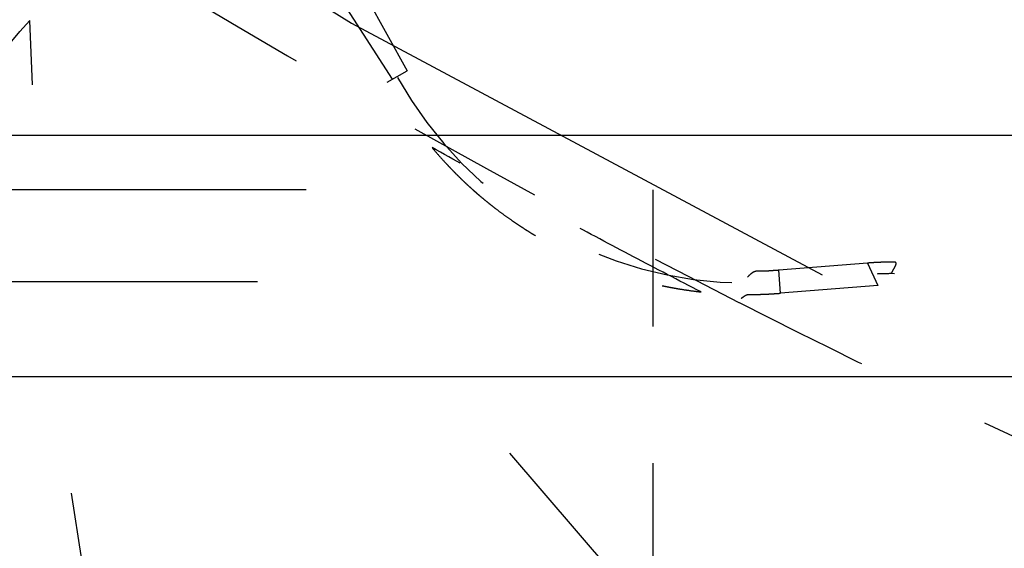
# Model space of a CAD drawing. Header units: millimetres. Extents: x 14186 to 17588, y 1400 to 3805.
# Tile 105 of 656: x 16303.964 to 16304.684, y 2687.518 to 2687.904. Entities that reach past the tile are written whole.
import ezdxf

# ---------------------------------------------------------------- set-up
doc = ezdxf.new("R2010")
doc.units = ezdxf.units.MM
doc.linetypes.add('HIDDEN', pattern=[0.2, 0.1, -0.1])
for name, color, linetype in [('DEFAULT_2', 8, 'HIDDEN'), ('INTFCLR_159558', 7, 'Continuous'), ('SHELL_64', 7, 'Continuous')]:
    doc.layers.add(name, color=color, linetype=linetype)
doc.layers.add('dim', color=82, linetype='Continuous', lineweight=9)
doc.styles.get("Standard").update_dxf_attribs({"font": 'arial.ttf'})
doc.dimstyles.new('ISO-25', dxfattribs={"dimtxt": 2.5, "dimasz": 2.5, "dimexe": 1.25, "dimexo": 0.625, "dimtad": 1, "dimtxsty": 'Standard', "dimcen": 2.5, "dimadec": 0, "dimazin": 0, "dimtfac": 1, "dimtmove": 0, "dimatfit": 3, "dimfxl": 1, "dimarcsym": 0})

# ---------------------------------------------------------------- blocks, each defined once
blk = doc.blocks.new('*D27')
at = {"layer": 'Defpoints', "color": 0, "transparency": 16777216}
for p in [(17053.85064, 3119.68737), (16297.8248, 2320.6724)]:
    blk.add_point(p, dxfattribs=at)
at = {"layer": 'dim', "color": 0, "linetype": 'Continuous', "lineweight": -2, "transparency": 16777216}
for p, q in [((17253.46947, 3330.65693), (17070.34575, 3137.12043)), ((16297.8248, 2320.6724), (17053.85064, 3119.68737)), ((16281.32969, 2303.23935), (16264.83458, 2285.80629))]:
    blk.add_line(p, q, dxfattribs=at)
at = {"layer": 'dim', "color": 0, "transparency": 16777216}
for points in [[(17067.44024, 3139.86961), (17073.25126, 3134.37124), (17053.85064, 3119.68737)], [(16278.42418, 2305.98853), (16284.2352, 2300.49016), (16297.8248, 2320.6724)]]:
    blk.add_solid(points, dxfattribs=at)
at = {"layer": 'dim', "color": 0, "transparency": 16777216, "insert": (17191.28703, 3297.17107), "char_height": 30, "attachment_point": 5, "rotation": 46.58354}
blk.add_mtext('∅1100', dxfattribs=at)
blk = doc.blocks.new('*D28')
at = {"layer": 'Defpoints', "color": 0, "transparency": 16777216}
for p in [(17217.99457, 2998.66902), (16133.68087, 2441.69076)]:
    blk.add_point(p, dxfattribs=at)
at = {"layer": 'dim', "color": 0, "linetype": 'Continuous', "lineweight": -2, "transparency": 16777216}
for p, q in [((17380.1399, 3081.95803), (17239.34283, 3009.63496)), ((16133.68087, 2441.69076), (17217.99457, 2998.66902)), ((16112.33261, 2430.72482), (16090.98435, 2419.75888))]:
    blk.add_line(p, q, dxfattribs=at)
at = {"layer": 'dim', "color": 0, "transparency": 16777216}
for points in [[(17237.51518, 3013.193), (17241.17049, 3006.07691), (17217.99457, 2998.66902)], [(16110.50495, 2434.28286), (16114.16026, 2427.16677), (16133.68087, 2441.69076)]]:
    blk.add_solid(points, dxfattribs=at)
at = {"layer": 'dim', "color": 0, "transparency": 16777216, "insert": (17310.29339, 3070.98498), "char_height": 30, "attachment_point": 5, "rotation": 27.18816}
blk.add_mtext('∅1219', dxfattribs=at)

msp = doc.modelspace()

# ---------------------------------------------------------------- linework, layer by layer
for centre, radius in [((16675.83772, 2720.17989), 609.5), ((16675.83772, 2720.17989), 550), ((16400.83772, 2720.17989), 275)]:
    msp.add_circle(centre, radius)
at = {"color": 7, "linetype": 'Continuous'}
for points, knots in [([(16304.68408, 2690.19119), (16304.42587, 2690.00658), (16303.4722, 2689.29543), (16302.57728, 2688.50174), (16301.98024, 2687.86566)], [0, 0, 0, 0, 0.266788, 1, 1, 1, 1]), ([(16309.04022, 2685.35302), (16308.47954, 2685.42817), (16307.33623, 2685.78705), (16305.89726, 2686.89707), (16304.94061, 2688.44621), (16304.70065, 2689.62509), (16304.68346, 2690.19387)], [0, 0, 0, 0, 0.240929, 0.499002, 0.757646, 1, 1, 1, 1]), ([(16306.34153, 2683.03124), (16305.77866, 2683.10612), (16304.63231, 2683.46401), (16303.19037, 2684.57292), (16302.23426, 2686.11985), (16301.99602, 2687.29623), (16301.97965, 2687.86326)], [0, 0, 0, 0, 0.241865, 0.500171, 0.758371, 1, 1, 1, 1])]:
    msp.add_open_spline(points, degree=3, knots=knots, dxfattribs=at)
at = {"layer": 'DEFAULT_2', "color": 8, "linetype": 'HIDDEN', "ltscale": 0.05}
for p, q in [((16304.21568, 2687.9237), (16304.24722, 2687.86678)), ((16304.20095, 2687.91554), (16304.23617, 2687.86066)), ((16304.58399, 2687.72625), (16304.51912, 2687.72101)), ((16304.59162, 2687.70997), (16304.52048, 2687.70423))]:
    msp.add_line(p, q, dxfattribs=at)
at = {"layer": 'DEFAULT_2', "color": 8, "linetype": 'HIDDEN', "ltscale": 0.01}
for p, q in [((16304.23249, 2687.85862), (16304.24722, 2687.86678)), ((16304.58399, 2687.72625), (16304.59162, 2687.70997)), ((16304.52048, 2687.70423), (16304.51912, 2687.72101))]:
    msp.add_line(p, q, dxfattribs=at)
at = {"layer": 'DEFAULT_2', "color": 8, "linetype": 'HIDDEN', "ltscale": 6}
msp.add_line((16314.97319, 2687.77989), (16299.94319, 2687.77989), dxfattribs=at)
at = {"layer": 'DEFAULT_2', "color": 8, "linetype": 'HIDDEN', "ltscale": 0.7}
msp.add_line((16304.4271, 2687.77989), (16304.4271, 2686.77989), dxfattribs=at)
at = {"layer": 'DEFAULT_2', "color": 8, "linetype": 'HIDDEN', "ltscale": 11}
for radius in [5.87925, 5.77925]:
    msp.add_circle((16307.45819, 2693.52989), radius, dxfattribs=at)
at = {"layer": 'DEFAULT_2', "color": 8, "linetype": 'HIDDEN', "ltscale": 6}
msp.add_arc((16311.83772, 2694.17989), 10, 180, 270.001215, dxfattribs=at)
at = {"layer": 'DEFAULT_2', "color": 8, "linetype": 'HIDDEN', "ltscale": 8}
msp.add_arc((16307.45819, 2693.52989), 6.5, 179.94891, 0.046384, dxfattribs=at)
at = {"layer": 'DEFAULT_2', "color": 8, "linetype": 'HIDDEN', "ltscale": 5}
msp.add_arc((16311.83772, 2694.17989), 11, 204.619977, 269.999996, dxfattribs=at)
at = {"layer": 'DEFAULT_2', "color": 8, "linetype": 'HIDDEN', "ltscale": 0.5}
msp.add_arc((16307.45819, 2693.52989), 6.54421, 237.169643, 243.027621, dxfattribs=at)
at = {"layer": 'DEFAULT_2', "color": 8, "linetype": 'HIDDEN', "ltscale": 0.2}
msp.add_arc((16304.49621, 2688.00475), 0.29308, 209.12907, 269.99855, dxfattribs=at)
at = {"layer": 'DEFAULT_2', "color": 8, "linetype": 'HIDDEN', "ltscale": 0.007}
msp.add_arc((16304.60152, 2687.50912), 0.20942, 89.99921, 92.85155, dxfattribs=at)
at = {"layer": 'DEFAULT_2', "color": 8, "linetype": 'HIDDEN', "ltscale": 0.1}
msp.add_arc((16304.60152, 2687.50912), 0.20942, 34.61714, 89.98334, dxfattribs=at)
at = {"layer": 'DEFAULT_2', "color": 8, "linetype": 'HIDDEN', "ltscale": 0.3}
msp.add_arc((16307.45819, 2693.52989), 6.54421, 243.029134, 246.441228, dxfattribs=at)
at = {"layer": 'DEFAULT_2', "color": 8, "linetype": 'HIDDEN', "ltscale": 0.9}
msp.add_open_spline([(16303.65124, 2686.67828), (16303.67135, 2686.83125), (16303.71198, 2687.10497), (16303.78569, 2687.46523), (16303.86406, 2687.72388), (16303.93125, 2687.86059), (16303.97103, 2687.90374)], degree=3, knots=[0, 0, 0, 0, 0.362641, 0.650594, 0.862068, 1, 1, 1, 1], dxfattribs=at)
at = {"layer": 'DEFAULT_2', "color": 8, "linetype": 'HIDDEN', "ltscale": 3}
msp.add_open_spline([(16306.58824, 2685.00494), (16306.23925, 2685.05137), (16305.55139, 2685.27046), (16304.70085, 2685.93294), (16304.12858, 2686.84613), (16303.98125, 2687.5523), (16303.97105, 2687.90376)], degree=3, knots=[0, 0, 0, 0, 0.249953, 0.500221, 0.750363, 1, 1, 1, 1], dxfattribs=at)
at = {"layer": 'DEFAULT_2', "color": 8, "linetype": 'HIDDEN', "ltscale": 0.2}
for points, knots in [([(16304.46235, 2687.70516), (16304.44579, 2687.71367), (16304.41275, 2687.73085), (16304.36341, 2687.75703), (16304.31429, 2687.78363), (16304.2817, 2687.80164), (16304.26544, 2687.81072)], [0, 0, 0, 0, 0.25, 0.5, 0.75, 1, 1, 1, 1]), ([(16304.26544, 2687.81072), (16304.26697, 2687.80889), (16304.27008, 2687.80527), (16304.27406, 2687.80084), (16304.27732, 2687.79736), (16304.27979, 2687.79477), (16304.28229, 2687.79222), (16304.28483, 2687.78969), (16304.28739, 2687.7872), (16304.28998, 2687.78474), (16304.29261, 2687.78231), (16304.29482, 2687.78031), (16304.2966, 2687.77873), (16304.29795, 2687.77755), (16304.2993, 2687.77638), (16304.30111, 2687.77483), (16304.3034, 2687.77292), (16304.30617, 2687.77066), (16304.30896, 2687.76843), (16304.31272, 2687.7655), (16304.31749, 2687.76192), (16304.32235, 2687.75846), (16304.32628, 2687.75576), (16304.32925, 2687.75377), (16304.33174, 2687.75214), (16304.33375, 2687.75086), (16304.33576, 2687.74958), (16304.33829, 2687.74801), (16304.34237, 2687.74554), (16304.34753, 2687.74255), (16304.35379, 2687.73909), (16304.36013, 2687.73579), (16304.36548, 2687.73315), (16304.36979, 2687.73112), (16304.37304, 2687.72964), (16304.37631, 2687.72819), (16304.3807, 2687.72631), (16304.38621, 2687.72405), (16304.39178, 2687.72193), (16304.39627, 2687.72031), (16304.39964, 2687.71913), (16304.40304, 2687.718), (16304.40644, 2687.71691), (16304.40986, 2687.71586), (16304.41329, 2687.71485), (16304.41673, 2687.71388), (16304.42019, 2687.71295), (16304.42365, 2687.71207), (16304.42829, 2687.71095), (16304.43294, 2687.70991), (16304.43703, 2687.70908), (16304.43937, 2687.70863), (16304.44171, 2687.70819), (16304.44465, 2687.70766), (16304.44935, 2687.70688), (16304.45525, 2687.70601), (16304.45998, 2687.70542), (16304.46235, 2687.70516)], [0, 0, 0, 0, 0.031246, 0.062496, 0.078123, 0.093749, 0.109375, 0.125001, 0.140627, 0.156252, 0.171877, 0.187501, 0.195314, 0.203126, 0.210939, 0.218751, 0.234376, 0.250002, 0.265627, 0.281252, 0.312502, 0.343752, 0.359377, 0.375002, 0.390627, 0.398439, 0.406252, 0.421877, 0.437501, 0.468751, 0.5, 0.531249, 0.562498, 0.578123, 0.593748, 0.609373, 0.624998, 0.656247, 0.687497, 0.703122, 0.718748, 0.734373, 0.749998, 0.765624, 0.781249, 0.796874, 0.812499, 0.828123, 0.843748, 0.874999, 0.890624, 0.898437, 0.906251, 0.921877, 0.937504, 0.968754, 1, 1, 1, 1])]:
    msp.add_open_spline(points, degree=3, knots=knots, dxfattribs=at)
at = {"layer": 'DEFAULT_2', "color": 8, "linetype": 'HIDDEN', "ltscale": 0.02}
for points, knots in [([(16304.60158, 2687.71854), (16304.60164, 2687.71869), (16304.60177, 2687.719), (16304.602, 2687.71948), (16304.60226, 2687.71998), (16304.60265, 2687.72069), (16304.60316, 2687.72159), (16304.60368, 2687.7225), (16304.60408, 2687.72323), (16304.60435, 2687.72376), (16304.60459, 2687.72426), (16304.60479, 2687.72474), (16304.60495, 2687.72519), (16304.60506, 2687.7256), (16304.6051, 2687.72592), (16304.60509, 2687.72615), (16304.60507, 2687.7263), (16304.60503, 2687.72644), (16304.60496, 2687.72657), (16304.60488, 2687.72668), (16304.60473, 2687.72681), (16304.60453, 2687.72689), (16304.6043, 2687.72694), (16304.60409, 2687.72696), (16304.60387, 2687.72696), (16304.60364, 2687.72696), (16304.6034, 2687.72695), (16304.60316, 2687.72694), (16304.60292, 2687.72694), (16304.60261, 2687.72693), (16304.60223, 2687.72694), (16304.60178, 2687.72695), (16304.60132, 2687.72695), (16304.60087, 2687.72695), (16304.60041, 2687.72695), (16304.59995, 2687.72694), (16304.59934, 2687.72694), (16304.59858, 2687.72693), (16304.59767, 2687.72692), (16304.59676, 2687.7269), (16304.59584, 2687.72688), (16304.59493, 2687.72686), (16304.59402, 2687.72683), (16304.5928, 2687.72678), (16304.59128, 2687.72672), (16304.58945, 2687.72662), (16304.58702, 2687.72648), (16304.5852, 2687.72634), (16304.58399, 2687.72625)], [0, 0, 0, 0, 0.016091, 0.033752, 0.052717, 0.072703, 0.114551, 0.156891, 0.177492, 0.19732, 0.216093, 0.233543, 0.249435, 0.263588, 0.275919, 0.281433, 0.286562, 0.29138, 0.295999, 0.300568, 0.305263, 0.315734, 0.321876, 0.328716, 0.336141, 0.34399, 0.352078, 0.360212, 0.368206, 0.375996, 0.391164, 0.406117, 0.421189, 0.436408, 0.451708, 0.467019, 0.482291, 0.512738, 0.543148, 0.573593, 0.604061, 0.634527, 0.664984, 0.695437, 0.756348, 0.817262, 0.878175, 1, 1, 1, 1]), ([(16304.51912, 2687.72101), (16304.51862, 2687.72097), (16304.5176, 2687.72089), (16304.51608, 2687.72079), (16304.51482, 2687.72071), (16304.51381, 2687.72064), (16304.5128, 2687.72056), (16304.51154, 2687.72045), (16304.51028, 2687.72037), (16304.50926, 2687.72032), (16304.5085, 2687.72031), (16304.50773, 2687.72031), (16304.50695, 2687.72034), (16304.50617, 2687.72038), (16304.50515, 2687.72044), (16304.50412, 2687.72046), (16304.50311, 2687.72038), (16304.5025, 2687.72028), (16304.50201, 2687.72017), (16304.50154, 2687.72002), (16304.50096, 2687.71979), (16304.50029, 2687.71945), (16304.49942, 2687.7189), (16304.4984, 2687.7181), (16304.49726, 2687.71702), (16304.49655, 2687.71626), (16304.4962, 2687.71588)], [0, 0, 0, 0, 0.062238, 0.124498, 0.186698, 0.217749, 0.248755, 0.310686, 0.372707, 0.403839, 0.435111, 0.466583, 0.498295, 0.530134, 0.561919, 0.62466, 0.655436, 0.685846, 0.70098, 0.716118, 0.746542, 0.777333, 0.808573, 0.872235, 0.936615, 1, 1, 1, 1]), ([(16304.49165, 2687.7004), (16304.49189, 2687.70059), (16304.49239, 2687.70099), (16304.49313, 2687.70157), (16304.49391, 2687.70213), (16304.4947, 2687.70262), (16304.49554, 2687.70302), (16304.49641, 2687.70329), (16304.49717, 2687.70337), (16304.49778, 2687.70338), (16304.49825, 2687.70337), (16304.49872, 2687.70334), (16304.49919, 2687.70331), (16304.49965, 2687.70329), (16304.50012, 2687.70327), (16304.50059, 2687.70326), (16304.50121, 2687.70326), (16304.50198, 2687.70328), (16304.50275, 2687.70331), (16304.50336, 2687.70334), (16304.50398, 2687.70336), (16304.50475, 2687.70339), (16304.50568, 2687.70341), (16304.5066, 2687.70344), (16304.50784, 2687.70348), (16304.50938, 2687.70354), (16304.51123, 2687.70363), (16304.51308, 2687.70373), (16304.51493, 2687.70384), (16304.51678, 2687.70396), (16304.51863, 2687.70409), (16304.51986, 2687.70418), (16304.52048, 2687.70423)], [0, 0, 0, 0, 0.031633, 0.06377, 0.095863, 0.12748, 0.158421, 0.188856, 0.219436, 0.234971, 0.250665, 0.266477, 0.282346, 0.298203, 0.313984, 0.329681, 0.345314, 0.376457, 0.407528, 0.423066, 0.43862, 0.469773, 0.500969, 0.532186, 0.563401, 0.625784, 0.688141, 0.750507, 0.812881, 0.875257, 0.937629, 1, 1, 1, 1])]:
    msp.add_open_spline(points, degree=3, knots=knots, dxfattribs=at)
at = {"layer": 'INTFCLR_159558', "color": 8, "linetype": 'HIDDEN', "ltscale": 7}
msp.add_circle((16304.83772, 2689.17989), 9, dxfattribs=at)
at = {"layer": 'SHELL_64', "color": 8, "linetype": 'HIDDEN', "ltscale": 8}
for p, q in [((16294.33772, 2687.81971), (16315.33772, 2687.81971)), ((16315.33772, 2687.71257), (16294.33772, 2687.71257)), ((16294.33772, 2687.64332), (16315.33772, 2687.64332))]:
    msp.add_line(p, q, dxfattribs=at)

# ---------------------------------------------------------------- dimensions: what is measured, and where the dimension line sits
at = {"layer": 'dim'}
dim = msp.add_diameter_dim_2p(p1=(16297.8248, 2320.6724), p2=(17053.85064, 3119.68737), dimstyle='ISO-25', override={"dimtxt": 30, "dimasz": 24, "dimexe": 5.997, "dimexo": 5.997, "dimgap": 5.997, "dimdsep": 46, "dimarcsym": 1}, dxfattribs=at)
dim.commit()
dim.dimension.update_dxf_attribs({"geometry": '*D27', "text_midpoint": (17207.37862, 3281.94526), "dimtype": 131})
dim = msp.add_diameter_dim_2p(p1=(16133.68087, 2441.69076), p2=(17217.99457, 2998.66902), dimstyle='ISO-25', override={"dimtxt": 30, "dimasz": 24, "dimexe": 5.997, "dimexo": 5.997, "dimgap": 5.997, "dimdsep": 46, "dimarcsym": 1}, dxfattribs=at)
dim.commit()
dim.dimension.update_dxf_attribs({"geometry": '*D28', "text_midpoint": (17310.29339, 3070.98498)})

doc.saveas('drawing.dxf')
